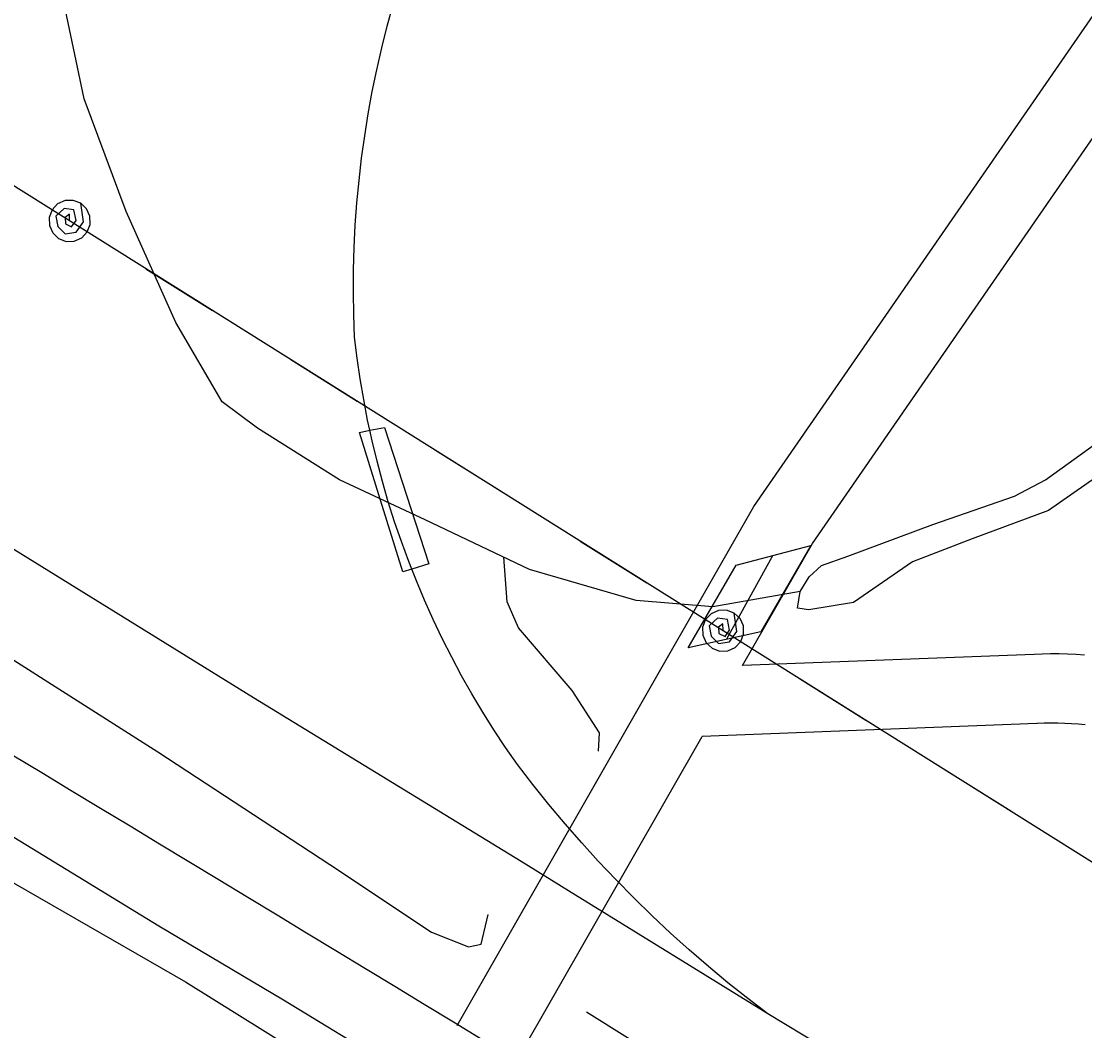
# Model space of a CAD drawing. Extents: x 3355677 to 3393573, y 612928 to 638357.
# Drawn here: x 3374119.1 to 3374579.7, y 622635.3 to 623072.3 of the extents above; entities that cross this region are included whole.
import ezdxf

# ---------------------------------------------------------------- set-up
doc = ezdxf.new("R2010")
doc.units = 0
for name, color, linetype in [('V-BRDG-OTLN', 7, 'Continuous'), ('V-LEVE-TOET', 7, 'Continuous'), ('V-RAIL-TRAK', 7, 'Continuous'), ('V-ROAD-CNTR', 7, 'Continuous'), ('V-TOPO-SHOR', 7, 'Continuous'), ('V-UTIL-LINE', 7, 'Continuous')]:
    doc.layers.add(name, color=color, linetype=linetype)

msp = doc.modelspace()

# ---------------------------------------------------------------- linework, layer by layer
at = {"layer": 'V-BRDG-OTLN'}
msp.add_line((3374424.62, 622804.99), (3374444.39, 622840.72), dxfattribs=at)
for points in [[(3374276.42, 622896.47), (3374295.65, 622837.44), (3374288.22, 622835.14), (3374284.38, 622833.95), (3374273.91, 622867.29), (3374265.62, 622894.33), (3374270.06, 622895.21)], [(3374461.02, 622845.3), (3374439.46, 622807.98), (3374407.94, 622801.07), (3374428.73, 622836.88)]]:
    msp.add_lwpolyline(points, close=True, dxfattribs=at)
at = {"layer": 'V-LEVE-TOET'}
msp.add_lwpolyline([(3373298.71, 623182.66), (3373400.24, 623120.8), (3373488.17, 623071.17), (3373602.17, 623004.76), (3373684, 622951.55), (3373787.96, 622890.07), (3373881.86, 622831.51), (3373975.8, 622777.79), (3374084.6, 622717.07), (3374190.18, 622656.38), (3374269.23, 622607.24), (3374286.5, 622598.61), (3374301.4, 622594.43), (3374306.49, 622592), (3374319.48, 622585.8), (3374341.12, 622569.05), (3374392.06, 622535.5), (3374539.75, 622446.18), (3374661.32, 622368.8)], dxfattribs=at)
at = {"layer": 'V-RAIL-TRAK'}
for points in [[(3374335.65, 622708.49), (3374219.67, 622779.37), (3374080.42, 622865.38), (3373985.06, 622922.74), (3373894.61, 622978.86), (3373784.25, 623046.05), (3373679.11, 623111.17), (3373562.34, 623183.66), (3373461.61, 623245.52), (3373349.25, 623315.14), (3373252.13, 623374.14), (3373136.96, 623444.6), (3373032.23, 623509.72), (3372899.4, 623591.24), (3372779, 623665.38), (3372678.27, 623726.83), (3372581.57, 623786.63)], [(3374442.39, 622642.55), (3374433.69, 622649.22), (3374425.12, 622656.06), (3374416.69, 622663.07), (3374408.41, 622670.24), (3374400.27, 622677.58), (3374392.27, 622685.08), (3374384.43, 622692.74), (3374376.74, 622700.55), (3374369, 622708.74), (3374361.83, 622716.63), (3374354.63, 622724.88), (3374347.58, 622733.28), (3374340.71, 622741.81), (3374334.01, 622750.48), (3374328.81, 622757.95), (3374323.79, 622765.54), (3374318.95, 622773.24), (3374314.28, 622781.06), (3374309.8, 622788.98), (3374305.51, 622797), (3374301.4, 622805.12), (3374297.48, 622813.33), (3374293.75, 622821.64), (3374290.21, 622830.02), (3374288.22, 622835.14), (3374286.87, 622838.49), (3374283.73, 622847.03), (3374280.79, 622855.64), (3374278.04, 622864.32), (3374275.5, 622873.06), (3374273.16, 622881.85), (3374271.03, 622890.7), (3374270.06, 622895.21), (3374269.1, 622899.59), (3374267.38, 622908.53), (3374265.86, 622917.5), (3374264.56, 622926.51), (3374263.46, 622935.55), (3374263.1, 622945.25), (3374262.95, 622954.96), (3374263.01, 622964.67), (3374263.28, 622974.38), (3374263.76, 622984.07), (3374264.46, 622993.76), (3374265.36, 623003.43), (3374266.48, 623013.07), (3374267.81, 623022.69), (3374269.35, 623032.28), (3374271.1, 623041.83), (3374273.05, 623051.34), (3374275.21, 623060.81), (3374277.58, 623070.23), (3374280.16, 623079.59)], [(3376025.1, 621668.48), (3375947.25, 621715.6), (3375835.69, 621784.82), (3375726.13, 621851.59), (3375606.95, 621925.32), (3375509.83, 621985.12), (3375417.54, 622042.46), (3375317.62, 622103.9), (3375196.42, 622178.05), (3375092.88, 622240.74), (3374990.15, 622304.22), (3374894.64, 622362.8), (3374778.29, 622437.31), (3374669.12, 622503.28), (3374534.3, 622587.23), (3374442.39, 622642.55), (3374359.07, 622694.03), (3374335.65, 622708.49)]]:
    msp.add_lwpolyline(points, dxfattribs=at)
at = {"layer": 'V-ROAD-CNTR'}
for points in [[(3374307.86, 622637.58), (3374436.36, 622862.25), (3374831.31, 623433.66)], [(3374431.52, 622793.35), (3374461.77, 622846.24), (3374855.99, 623416.6)], [(3374557.81, 622798.2), (3374431.52, 622793.35)], [(3374579.61, 622797.82), (3374579.57, 622797.83), (3374575.9, 622798.11), (3374572.22, 622798.3), (3374568.54, 622798.4), (3374564.85, 622798.42), (3374561.17, 622798.34), (3374557.73, 622798.19)], [(3374579.88, 622767.64), (3374576.93, 622767.94), (3374573.97, 622768.17), (3374571.01, 622768.32), (3374568.05, 622768.4), (3374565.09, 622768.42), (3374562.13, 622768.36), (3374559.04, 622768.22)], [(3374558.96, 622768.22), (3374413.96, 622762.66)], [(3374333.9, 622622.69), (3374413.96, 622762.66)]]:
    msp.add_lwpolyline(points, dxfattribs=at)
msp.add_arc((3336275.72, 559973.1), 73303.06, 57.6764796, 59.1663491, dxfattribs=at)
at = {"layer": 'V-TOPO-SHOR'}
for points in [[(3372566.52, 623654.98), (3372634.04, 623610.46), (3372737.77, 623540.77), (3372851.07, 623474.29), (3372940.88, 623421.7), (3373038.09, 623363.66), (3373151.36, 623295.12), (3373273.3, 623223.18), (3373384.94, 623156.31), (3373473.52, 623105.39), (3373637.44, 623004.08), (3373748.67, 622938.45), (3373814.58, 622899.75), (3373891.16, 622849.35), (3374004.04, 622783.3), (3374100.87, 622728.15), (3374178.71, 622680.65), (3374232.68, 622648.67), (3374279.63, 622620.08)], [(3374456.45, 622825.44), (3374418.64, 622818.8), (3374385.4, 622821.54), (3374339.26, 622834.95), (3374294.01, 622856.46), (3374256.84, 622873.84), (3374221.33, 622896.08), (3374206.02, 622907.58), (3374186.04, 622941.84), (3374164.56, 622989.92), (3374146.35, 623038.78), (3374137.01, 623082.69)], [(3374590.73, 622879.17), (3374564.03, 622860.46), (3374530.94, 622848.26), (3374505.08, 622838.26), (3374479.53, 622820.68), (3374460.17, 622817.45), (3374455.25, 622818.25), (3374456.45, 622825.44), (3374460.3, 622831.85), (3374465.65, 622836.73), (3374477.06, 622840.79), (3374513.95, 622854.48), (3374549.3, 622866.66), (3374562.63, 622873.74), (3374588.58, 622892.46)], [(3373991.57, 622869.56), (3374074.39, 622822), (3374178.16, 622756.03), (3374252.68, 622707.31), (3374296.73, 622677.91), (3374312.82, 622671.55), (3374318.22, 622672.75), (3374321.23, 622685.56)], [(3374369.1, 622756.36), (3374369.58, 622764.22), (3374357.74, 622782.56), (3374334.38, 622809.69), (3374329.51, 622820.92), (3374328.03, 622840.29)], [(3374930.6, 622290.26), (3374869.25, 622329.34), (3374785.66, 622383.12), (3374714.86, 622430.56), (3374629.14, 622477.73), (3374551.29, 622525.24), (3374484.56, 622565.61), (3374418.28, 622609.29), (3374363.92, 622643.34)]]:
    msp.add_lwpolyline(points, dxfattribs=at)
at = {"layer": 'V-UTIL-LINE'}
for points in [[(3370599.11, 625159.68), (3372100.07, 624248.95), (3374010.01, 623067.38), (3375042.47, 622420.24), (3377493.47, 620930.22), (3377817.56, 620611.13), (3378636.12, 620112.98)], [(3374140.03, 622985.88), (3374139.9, 622988.75), (3374138.06, 622987.33), (3374138.25, 622984.59), (3374140.89, 622983.32), (3374142.83, 622986.11), (3374141.89, 622990.71), (3374137.66, 622991.26), (3374134.08, 622987.98), (3374134.88, 622983.47), (3374138.06, 622980.33), (3374142.84, 622980.96), (3374146.03, 622985.44), (3374144.81, 622993.51), (3374141.53, 622994.75), (3374138.02, 622994.65), (3374134.82, 622993.21), (3374132.41, 622990.66), (3374131.16, 622987.38), (3374131.26, 622983.87), (3374132.7, 622980.66), (3374135.25, 622978.25), (3374138.54, 622977.01), (3374142.05, 622977.11), (3374145.25, 622978.55), (3374147.66, 622981.1), (3374148.91, 622984.38), (3374148.81, 622987.89), (3374147.37, 622991.1), (3374144.81, 622993.51)], [(3374173.08, 622965.17), (3374201.89, 622947.11)], [(3374235.78, 622925.86), (3374264.59, 622907.81)], [(3374298.49, 622886.56), (3374327.29, 622868.51)], [(3374361.19, 622847.26), (3374390, 622829.21)], [(3374423.04, 622808.5), (3374422.91, 622811.37), (3374421.06, 622809.95), (3374421.26, 622807.21), (3374423.89, 622805.94), (3374425.83, 622808.73), (3374424.9, 622813.32), (3374420.67, 622813.88), (3374417.08, 622810.59), (3374417.88, 622806.08), (3374421.06, 622802.95), (3374425.84, 622803.57), (3374429.04, 622808.06), (3374427.82, 622816.12), (3374424.53, 622817.37), (3374421.02, 622817.27), (3374417.82, 622815.83), (3374415.41, 622813.28), (3374414.16, 622809.99), (3374414.26, 622806.48), (3374415.7, 622803.28), (3374418.26, 622800.87), (3374421.54, 622799.62), (3374425.05, 622799.72), (3374428.25, 622801.16), (3374430.66, 622803.72), (3374431.91, 622807), (3374431.81, 622810.51), (3374430.37, 622813.71), (3374427.82, 622816.12)], [(3374456.09, 622787.78), (3374484.9, 622769.72)], [(3374518.79, 622748.48), (3374547.6, 622730.42)]]:
    msp.add_lwpolyline(points, dxfattribs=at)

doc.saveas('drawing.dxf')
